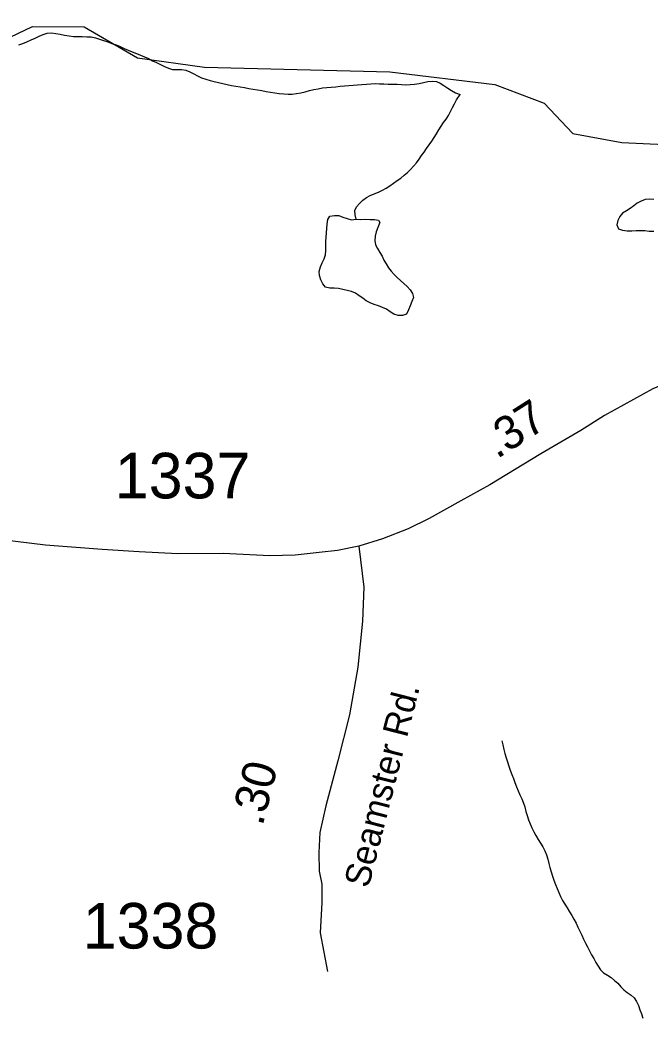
# Model space of a CAD drawing. Extents: x 1950930 to 2061844, y 904556 to 1017002.
# Drawn here: x 1994026 to 1996378, y 983088 to 986811 of the extents above; entities that cross this region are included whole.
import ezdxf

# ---------------------------------------------------------------- set-up
doc = ezdxf.new("R2010")
doc.units = 0
for name, color, linetype in [('Exist Hydrographic Misc Water Feature', 7, 'Continuous'), ('Exist Road Primary US Structure Standard Bridge CELL', 7, 'Continuous'), ('Exist Road Secondary Type 41 Attributed', 7, 'Continuous'), ('Exist Road Secondary Type 51 Attributed', 7, 'Continuous'), ('Exist Road Secondary Type 51 Label', 7, 'Continuous'), ('Exist Road Secondary Type 51 Number Label', 7, 'Continuous')]:
    doc.layers.add(name, color=color, linetype=linetype)

msp = doc.modelspace()

# ---------------------------------------------------------------- linework, layer by layer
at = {"layer": 'Exist Hydrographic Misc Water Feature'}
for points in [[(1992823.2, 985978.8), (1992939, 986061.8), (1993098.2, 986094.6), (1993189.2, 986145.2), (1993498.2, 986513), (1994073.2, 986786.6), (1994265.1, 986785.9), (1994465, 986670.1), (1994715.2, 986635.4), (1995407, 986617.8), (1995799.1, 986570.2), (1995982.2, 986500.8), (1996090.1, 986387), (1996273.2, 986353.6), (1997015.1, 986318.6), (1997190.2, 986400.3), (1997507.2, 986377.4), (1997574, 986408.8), (1998082.1, 986916.8), (1998199, 987117.9), (1998207, 987324.5), (1998124.2, 987467.3), (1998141.2, 987575.2)], [(1994021.6, 986717.7), (1994037, 986723.1), (1994052.2, 986729.4), (1994067.3, 986736.5), (1994082.5, 986743.5), (1994097.5, 986750.6), (1994112.9, 986756.9), (1994128, 986761.5), (1994143.8, 986762.8), (1994160, 986760.8)], [(1994160, 986760.8), (1994176.4, 986758), (1994192.8, 986754.4), (1994209.2, 986751.6), (1994225.4, 986749.6), (1994242, 986749.3), (1994258.6, 986748.9), (1994275, 986748.6), (1994291.5, 986747.4), (1994307.4, 986743.7), (1994322.8, 986739.4), (1994338.4, 986734.1), (1994354, 986728.9), (1994369.4, 986723.6), (1994384.7, 986717.6), (1994399.7, 986711.5), (1994415.1, 986704.7), (1994430.5, 986698.6), (1994445.4, 986692.5), (1994460.6, 986685.6), (1994476, 986679.6), (1994491.2, 986673.5), (1994506.1, 986666.6), (1994521.1, 986659), (1994535.7, 986652.1), (1994550.4, 986644.4), (1994565.2, 986637.5), (1994580.4, 986631.5), (1994595.7, 986626.2), (1994612.4, 986625.9), (1994629, 986626.3), (1994645, 986623.6), (1994660.1, 986617.5), (1994674.7, 986609.8), (1994689.3, 986602.2), (1994704.2, 986595.3), (1994719.8, 986590.1), (1994735.4, 986585.5), (1994751.4, 986581.1), (1994767.4, 986577.5), (1994783.4, 986574), (1994799.4, 986570.4), (1994815.4, 986566.7), (1994831.6, 986563.9), (1994847.8, 986561), (1994864, 986558.4), (1994880.4, 986555.5), (1994896.4, 986552.7), (1994912.6, 986549.9), (1994929, 986547.2), (1994945.4, 986544.3), (1994961.4, 986541.6), (1994977.8, 986538.7), (1994994, 986536.7), (1995010.4, 986535.6), (1995026.6, 986534.4), (1995042.6, 986534.1), (1995058.8, 986536.2), (1995074.8, 986539.1), (1995090.9, 986543), (1995106.9, 986547.5), (1995122.9, 986551.3), (1995139.3, 986554.2), (1995155.5, 986557.2), (1995171.7, 986558.5), (1995187.9, 986560.6), (1995204.5, 986561.9), (1995220.7, 986564), (1995237.2, 986565.3), (1995253.4, 986566.7), (1995269.8, 986568), (1995286.4, 986569.2), (1995302.6, 986570.6), (1995319, 986571), (1995335.4, 986572.3), (1995351.6, 986573.7), (1995368, 986573.2), (1995384.4, 986572.9), (1995400.8, 986571.8), (1995417.2, 986571.5), (1995433.6, 986571.1), (1995450.2, 986570), (1995466.6, 986569.5), (1995483, 986570.1), (1995499.2, 986571.4), (1995515.6, 986574.4), (1995532.4, 986578.1), (1995548.6, 986581), (1995564.6, 986583.2), (1995580.2, 986581.2), (1995594.6, 986575.2), (1995608.7, 986565.9), (1995622.6, 986556.5), (1995636.6, 986547.2), (1995651.4, 986539.5), (1995669, 986533.4)], [(1995280.4, 986067.2), (1995277.1, 986084.5), (1995275.7, 986100.2), (1995282.5, 986113.9), (1995292.9, 986126.8), (1995305.6, 986138.9), (1995319, 986148.5), (1995333.3, 986156.4), (1995348.5, 986162.6), (1995363.9, 986168.9), (1995378.8, 986176), (1995393, 986183.8), (1995406.9, 986192.6), (1995420.7, 986202.1), (1995434.2, 986211.7), (1995447.5, 986221.3), (1995460.5, 986231.7), (1995472.6, 986242.1), (1995484.2, 986253.4), (1995495.1, 986265.5), (1995505.6, 986278.4), (1995515.6, 986291.3), (1995525.2, 986305), (1995534.9, 986318), (1995544.1, 986331.7), (1995553.3, 986345.4), (1995563, 986358.4), (1995572, 986372.2), (1995580.6, 986386.7), (1995589, 986400.5), (1995597.8, 986414.3), (1995607.1, 986428.1), (1995616.5, 986441), (1995625.7, 986454.7), (1995633.5, 986469.4), (1995640.7, 986483.9), (1995647.9, 986498.6), (1995655.9, 986513.2), (1995669, 986533.4)], [(1996392.2, 986141.8), (1996376.4, 986142.9), (1996360, 986140.8), (1996344.2, 986135.4), (1996330.1, 986127.6), (1996317, 986117.1), (1996303.8, 986107.6), (1996289.5, 986098.9), (1996275.7, 986090), (1996265.1, 986077.9), (1996257.7, 986062.6), (1996254.2, 986046.3), (1996260.4, 986032.1), (1996275.7, 986026.9), (1996293, 986024.9), (1996309.4, 986024.5), (1996325.8, 986025), (1996342.4, 986025.5), (1996358.6, 986025.1), (1996375, 986023.2), (1996391.6, 986022.9)], [(1995280.4, 986067.2), (1995297.6, 986066.9), (1995315.7, 986067.4), (1995333.3, 986067), (1995349.9, 986066.6), (1995364.1, 986063.8), (1995369.8, 986055.5), (1995361.8, 986036.8), (1995356.1, 986020.5), (1995351.6, 986005), (1995351, 985988.6), (1995353.6, 985972.2), (1995360, 985958.1), (1995369.8, 985943.9), (1995377.4, 985929.8), (1995384.6, 985914.9), (1995392.6, 985900.8), (1995401.6, 985886.6), (1995411.9, 985874.1), (1995423.1, 985861.6), (1995434.2, 985849.9), (1995446.5, 985838.9), (1995458.8, 985828.1), (1995470.9, 985817.1), (1995482, 985804.6), (1995491.8, 985790.5), (1995495.1, 985775.6), (1995488.8, 985760.1), (1995482, 985744.7), (1995476.9, 985729.1), (1995468.4, 985713.9), (1995454.5, 985708.3), (1995437.3, 985708.7), (1995421.7, 985713.1), (1995408, 985722.5), (1995394.2, 985731.7), (1995379.5, 985738.7), (1995363.9, 985743.9), (1995348.3, 985749.1), (1995333.1, 985755.2), (1995318.8, 985762.8), (1995305.4, 985772.9), (1995292.1, 985782.3), (1995278.6, 985791.6), (1995264, 985798.5), (1995247.8, 985802), (1995231.6, 985805.7), (1995215.6, 985809.3), (1995199.4, 985810.4), (1995182.8, 985809.9), (1995167, 985814.3), (1995156, 985827), (1995148.6, 985841.9), (1995143.6, 985857.6), (1995143, 985873.1), (1995147.7, 985889.5), (1995154.1, 985905), (1995162.1, 985919.5), (1995166.8, 985935), (1995167.6, 985951.4), (1995167.6, 985967.8), (1995168.3, 985984.2), (1995168.7, 986000.6), (1995169.7, 986017), (1995170.9, 986033.3), (1995173, 986049.7), (1995174.6, 986067), (1995182.6, 986079.1), (1995199.6, 986082), (1995216, 986080.9), (1995231.8, 986075.7), (1995247.6, 986070.3), (1995263.2, 986065.9), (1995280.4, 986067.2)], [(1995824.2, 984122), (1995828.5, 984106.4), (1995832.2, 984089.9), (1995836.3, 984074.2), (1995840.8, 984058.5), (1995845.5, 984042.8), (1995850.9, 984027.1), (1995856.4, 984012.2), (1995862.2, 983996.6), (1995867.9, 983980.9), (1995873.6, 983966), (1995879.6, 983950.2), (1995885.7, 983935.3), (1995892.1, 983920.5), (1995898.9, 983905.5), (1995905.2, 983889.8), (1995910.5, 983875), (1995914.8, 983858.5), (1995919.4, 983842.8), (1995924.3, 983827.1), (1995930.2, 983812.1), (1995936.6, 983797.2), (1995944, 983782.4), (1995951.8, 983768.2), (1995960.8, 983754.1), (1995969.6, 983739.9), (1995978.2, 983725.8), (1995985.6, 983711.7), (1995991.3, 983696.1), (1995996.3, 983680.4), (1996000.4, 983664.7), (1996004.3, 983649), (1996008.6, 983632.5), (1996013.3, 983616.8), (1996018.8, 983601.9), (1996024.6, 983586.2), (1996030.7, 983571.4), (1996037.3, 983555.6), (1996044.2, 983540.7), (1996051.6, 983526.6), (1996059.8, 983512.4), (1996068.6, 983498.3), (1996077.2, 983484.2), (1996085.9, 983470.1), (1996093.9, 983455.9), (1996101.7, 983441.8), (1996108.8, 983426.9), (1996116, 983412.1), (1996122.8, 983397.2), (1996129.9, 983382.2), (1996137.1, 983367.3), (1996144.7, 983353.1), (1996152.5, 983338.2), (1996159.9, 983323.4), (1996167.5, 983309.2), (1996175.7, 983294.3), (1996184.3, 983280.9), (1996193.3, 983267.6), (1996204.4, 983255.9), (1996218.7, 983247.5), (1996233.1, 983239), (1996245.6, 983228), (1996257.1, 983217.1), (1996268.6, 983204.5), (1996280.3, 983192.9), (1996292.8, 983182.7), (1996306.9, 983173.4), (1996319, 983162.5), (1996327.4, 983149.2), (1996334.2, 983134.2), (1996340.1, 983118.5), (1996345.7, 983102.8), (1996350.8, 983087.1)]]:
    msp.add_lwpolyline(points, dxfattribs=at)
at = {"layer": 'Exist Road Secondary Type 41 Attributed'}
msp.add_lwpolyline([(1995290.9, 984847.8), (1995309.6, 984694.6), (1995305.2, 984568.6), (1995286.8, 984396.7), (1995256.5, 984218.9), (1995212.1, 984047), (1995167.8, 983879.2), (1995145.6, 983779.2), (1995141.4, 983705.3), (1995143.4, 983635.2), (1995153.2, 983587.2), (1995153, 983519.2), (1995146.8, 983405.3), (1995174.4, 983261.5)], dxfattribs=at)
at = {"layer": 'Exist Road Secondary Type 51 Attributed'}
for points in [[(1997058.9, 985665.9), (1996834.6, 985600.3), (1996634.4, 985526.8), (1996524.3, 985491.1), (1996450.2, 985461.2), (1996388.3, 985435.3), (1996207.9, 985335.8), (1996120, 985279.8), (1995969.7, 985192.3), (1995779.4, 985076.6), (1995671.4, 985016.8), (1995553.2, 984951.2), (1995475, 984913.2), (1995378.9, 984875.6), (1995290.9, 984847.8)], [(1995290.9, 984847.8), (1995210.8, 984831.9), (1995142.8, 984824.1), (1995052.8, 984814.1), (1994958.9, 984812.5), (1994784.8, 984820.7), (1994614.7, 984819.2), (1994470.8, 984827.4), (1994332.8, 984835.7), (1994120.8, 984852.2), (1993946.8, 984872.5), (1993781, 984872.9), (1993594.8, 984867.3), (1993434.9, 984865.7), (1993186.8, 984854.2), (1992974.8, 984840.6), (1992738.8, 984835.1), (1992550.9, 984829.4), (1992344.8, 984821.8), (1992108.7, 984820.3), (1991826.7, 984822.9)]]:
    msp.add_lwpolyline(points, dxfattribs=at)

# ---------------------------------------------------------------- texts
at = {"layer": 'Exist Road Primary US Structure Standard Bridge CELL'}
for s, rotation, p in [('.37', 32.4748, (1995806.2, 985171.5)), ('.30', 75.5281, (1994931.3, 983800.8))]:
    msp.add_text(s, height=125, rotation=rotation, dxfattribs=at).set_placement(p)
at = {"layer": 'Exist Road Secondary Type 51 Label'}
msp.add_text('Seamster Rd.', height=95, rotation=75.6726, dxfattribs=at).set_placement((1995326.8, 983569.3))
at = {"layer": 'Exist Road Secondary Type 51 Number Label'}
for s, p in [('1337', (1994380.1, 985026.2)), ('1338', (1994260.7, 983346.9))]:
    msp.add_text(s, height=170, dxfattribs=at).set_placement(p)

doc.saveas('drawing.dxf')
